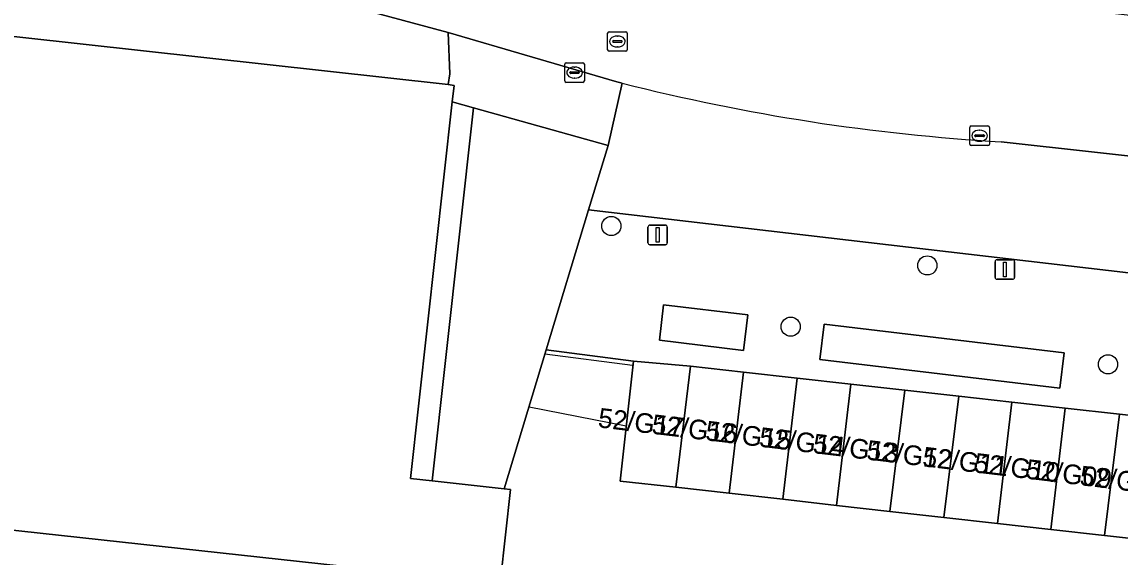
# Model space of a CAD drawing. Extents: x 162026 to 163502, y 387295 to 388169.
# Drawn here: x 162388.5 to 162444.6, y 387602.4 to 387629.7 of the extents above; entities that cross this region are included whole.
import ezdxf

# ---------------------------------------------------------------- set-up
doc = ezdxf.new("R2010")
doc.units = 0
for name, color, linetype in [('IMGEO_Boom', 7, 'Continuous'), ('IMGEO_Hek', 7, 'Continuous'), ('IMGEO_Kolk', 7, 'Continuous'), ('IMGEO_Lichtmast', 7, 'Continuous'), ('IMGEO_Muur', 7, 'Continuous'), ('IMGEO_Pand', 7, 'Continuous'), ('IMGEO_Pand_nummerreeks', 7, 'Continuous'), ('IMGEO_Parkeervlak_open', 7, 'Continuous'), ('IMGEO_Rijbaan_lokaal_gesloten', 7, 'Continuous'), ('IMGEO_Rijbaan_lokaal_open', 7, 'Continuous'), ('IMGEO_Rioolput', 7, 'Continuous'), ('IMGEO_Voetpad_open', 7, 'Continuous')]:
    doc.layers.add(name, color=color, linetype=linetype)

msp = doc.modelspace()

# ---------------------------------------------------------------- linework, layer by layer
at = {"layer": 'IMGEO_Boom'}
for centre in [(162418.642, 387619.314), (162434.779, 387617.305), (162427.801, 387614.178), (162444.003, 387612.257)]:
    msp.add_circle(centre, 0.489, dxfattribs=at)
at = {"layer": 'IMGEO_Hek'}
for points in [[(162419.72, 387612.199), (162415.253, 387612.772)], [(162414.44, 387610.084), (162419.394, 387609.112)]]:
    msp.add_lwpolyline(points, dxfattribs=at)
at = {"layer": 'IMGEO_Kolk'}
for p, q in [((162416.263, 387626.72), (162416.263, 387627.572)), ((162416.338, 387627.646), (162417.19, 387627.646)), ((162416.751, 387627.426), (162416.776, 387627.426)), ((162417.264, 387627.572), (162417.264, 387626.72)), ((162416.522, 387627.14), (162416.522, 387627.152)), ((162416.96, 387627.103), (162416.562, 387627.103)), ((162416.565, 387627.189), (162416.963, 387627.189)), ((162416.774, 387626.866), (162416.749, 387626.866)), ((162417.006, 387627.152), (162417.006, 387627.14)), ((162417.19, 387626.646), (162416.338, 387626.646)), ((162436.949, 387623.496), (162436.949, 387624.348)), ((162437.024, 387624.422), (162437.876, 387624.422)), ((162437.251, 387623.965), (162437.649, 387623.965)), ((162437.437, 387624.202), (162437.462, 387624.202)), ((162437.95, 387624.348), (162437.95, 387623.496)), ((162437.876, 387623.422), (162437.024, 387623.422)), ((162437.208, 387623.916), (162437.208, 387623.928)), ((162437.646, 387623.879), (162437.248, 387623.879)), ((162437.46, 387623.642), (162437.435, 387623.642)), ((162437.692, 387623.928), (162437.692, 387623.916))]:
    msp.add_line(p, q, dxfattribs=at)
for points in [[(162416.263, 387626.72), (162416.263, 387627.572)], [(162416.338, 387627.646), (162417.19, 387627.646)], [(162417.264, 387627.572), (162417.264, 387626.72)], [(162417.19, 387626.646), (162416.338, 387626.646)], [(162436.949, 387623.496), (162436.949, 387624.348)], [(162437.024, 387624.422), (162437.876, 387624.422)], [(162437.95, 387624.348), (162437.95, 387623.496)], [(162437.876, 387623.422), (162437.024, 387623.422)]]:
    msp.add_lwpolyline(points, dxfattribs=at)
for centre, radius, start, end in [((162416.34, 387627.57), 0.0765, 91.552, 178.448), ((162416.34, 387627.57), 0.0765, 91.552, 178.448), ((162417.188, 387627.57), 0.0765, 1.552, 88.448), ((162417.188, 387627.57), 0.0765, 1.552, 88.448), ((162416.562, 387627.149), 0.0403, 85.8775, 175.7526), ((162416.559, 387627.139), 0.0366, 178.938, 274.7102), ((162416.963, 387627.146), 0.043, 264.8664, 352.4533), ((162416.967, 387627.151), 0.0386, 1.7309, 96.639), ((162416.34, 387626.722), 0.0765, 181.552, 268.448), ((162416.34, 387626.722), 0.0765, 181.552, 268.448), ((162417.188, 387626.722), 0.0765, 271.552, 358.448), ((162417.188, 387626.722), 0.0765, 271.552, 358.448), ((162437.026, 387624.346), 0.0765, 91.552, 178.448), ((162437.026, 387624.346), 0.0765, 91.552, 178.448), ((162437.248, 387623.925), 0.0403, 85.8775, 175.7526), ((162437.653, 387623.927), 0.0386, 1.7309, 96.639), ((162437.874, 387624.346), 0.0765, 1.552, 88.448), ((162437.874, 387624.346), 0.0765, 1.552, 88.448), ((162437.026, 387623.498), 0.0765, 181.552, 268.448), ((162437.026, 387623.498), 0.0765, 181.552, 268.448), ((162437.245, 387623.915), 0.0366, 178.938, 274.7102), ((162437.649, 387623.922), 0.043, 264.8664, 352.4533), ((162437.874, 387623.498), 0.0765, 271.552, 358.448), ((162437.874, 387623.498), 0.0765, 271.552, 358.448)]:
    msp.add_arc(centre, radius, start, end, dxfattribs=at)
for centre, major_axis, ratio, start_param, end_param in [((162416.75, 387627.146), (-0.387, 0.002), 0.722429, 4.712389, 7.853982), ((162416.775, 387627.146), (-0.39, 0.002), 0.717154, 1.570796, 4.712389), ((162437.436, 387623.922), (-0.387, 0.002), 0.722429, 4.712389, 7.853982), ((162437.461, 387623.922), (-0.39, 0.002), 0.717154, 1.570796, 4.712389)]:
    msp.add_ellipse(centre, major_axis=major_axis, ratio=ratio, start_param=start_param, end_param=end_param, dxfattribs=at)
at = {"layer": 'IMGEO_Lichtmast'}
for p, q in [((162420.511, 387618.459), (162420.511, 387619.259)), ((162420.511, 387619.259), (162420.511, 387618.459)), ((162420.611, 387619.359), (162421.401, 387619.359)), ((162421.401, 387619.359), (162420.611, 387619.359)), ((162421.501, 387619.259), (162421.501, 387618.459)), ((162421.501, 387618.459), (162421.501, 387619.259)), ((162421.401, 387618.359), (162420.611, 387618.359)), ((162420.611, 387618.359), (162421.401, 387618.359)), ((162438.24, 387616.696), (162438.24, 387617.496)), ((162438.24, 387617.496), (162438.24, 387616.696)), ((162438.34, 387617.596), (162439.13, 387617.596)), ((162439.13, 387617.596), (162438.34, 387617.596)), ((162439.23, 387617.496), (162439.23, 387616.696)), ((162439.23, 387616.696), (162439.23, 387617.496)), ((162439.13, 387616.596), (162438.34, 387616.596)), ((162438.34, 387616.596), (162439.13, 387616.596))]:
    msp.add_line(p, q, dxfattribs=at)
for points in [[(162420.931, 387619.234), (162421.081, 387619.234), (162421.081, 387618.484), (162420.931, 387618.484), (162420.931, 387619.234)], [(162438.66, 387617.471), (162438.81, 387617.471), (162438.81, 387616.721), (162438.66, 387616.721), (162438.66, 387617.471)]]:
    msp.add_lwpolyline(points, dxfattribs=at)
for centre, start, end in [((162420.611, 387619.259), 90, 180), ((162420.611, 387619.259), 90, 180), ((162421.401, 387619.259), 0, 90), ((162421.401, 387619.259), 360, 90), ((162420.611, 387618.459), 180, 270), ((162420.611, 387618.459), 180, 270), ((162421.401, 387618.459), 270, 0), ((162421.401, 387618.459), 270, 0), ((162438.34, 387617.496), 90, 180), ((162438.34, 387617.496), 90, 180), ((162439.13, 387617.496), 0, 90), ((162439.13, 387617.496), 360, 90), ((162438.34, 387616.696), 180, 270), ((162438.34, 387616.696), 180, 270), ((162439.13, 387616.696), 270, 0), ((162439.13, 387616.696), 270, 0)]:
    msp.add_arc(centre, 0.1, start, end, dxfattribs=at)
at = {"layer": 'IMGEO_Muur'}
for points in [[(162411.598, 387625.345), (162409.485, 387606.313)], [(162418.482, 387623.43), (162417.483, 387620.134)], [(162417.483, 387620.134), (162415.32, 387612.992)], [(162415.32, 387612.992), (162413.174, 387605.904)]]:
    msp.add_lwpolyline(points, dxfattribs=at)
at = {"layer": 'IMGEO_Pand'}
for points in [[(162412.477, 387596.624), (162413.501, 387605.868), (162413.174, 387605.904), (162409.485, 387606.313), (162408.391, 387606.434), (162410.518, 387625.645), (162410.611, 387626.483), (162410.316, 387626.533), (162385.337, 387629.288), (162383.844, 387629.426), (162384.231, 387632.486), (162372.572, 387633.77), (162372.521, 387633.318), (162372.803, 387633.285), (162372.451, 387630.666), (162369.404, 387631.03), (162366.672, 387631.356), (162365.431, 387620.069), (162364.534, 387611.918), (162362.831, 387596.441)], [(162386.349, 387593.854), (162387.447, 387603.869), (162407.859, 387601.627)]]:
    msp.add_lwpolyline(points, dxfattribs=at)
for points in [[(162422.68, 387612.158), (162419.781, 387612.42), (162419.097, 387606.287), (162421.928, 387605.982)], [(162425.394, 387611.856), (162422.68, 387612.158), (162421.928, 387605.982), (162424.663, 387605.675)], [(162428.129, 387611.551), (162425.394, 387611.856), (162424.663, 387605.675), (162427.401, 387605.368)], [(162430.877, 387611.244), (162428.129, 387611.551), (162427.401, 387605.368), (162430.138, 387605.061)], [(162433.621, 387610.938), (162430.877, 387611.244), (162430.138, 387605.061), (162432.867, 387604.755)], [(162436.39, 387610.629), (162433.621, 387610.938), (162432.867, 387604.755), (162435.613, 387604.447)], [(162439.093, 387610.328), (162436.39, 387610.629), (162435.613, 387604.447), (162438.354, 387604.139)], [(162441.816, 387610.024), (162439.093, 387610.328), (162438.354, 387604.139), (162441.079, 387603.833)], [(162444.587, 387609.715), (162441.816, 387610.024), (162441.079, 387603.833), (162443.823, 387603.525)], [(162447.306, 387609.412), (162444.587, 387609.715), (162443.823, 387603.525), (162446.562, 387603.218)], [(162407.329, 387596.833), (162407.369, 387597.19), (162407.825, 387601.316), (162407.859, 387601.627), (162387.447, 387603.869), (162386.349, 387593.854), (162383.089, 387564.112), (162403.476, 387562.035)]]:
    msp.add_lwpolyline(points, close=True, dxfattribs=at)
at = {"layer": 'IMGEO_Parkeervlak_open'}
for points in [[(162419.204, 387626.607), (162418.482, 387623.43), (162417.483, 387620.134), (162462.412, 387614.898)], [(162466.736, 387620.478), (162466.833, 387620.476), (162438.555, 387623.615)]]:
    msp.add_lwpolyline(points, dxfattribs=at)
msp.add_arc((162444.442, 387725.766), 102.32, 255.71995, 266.70141, dxfattribs=at)
at = {"layer": 'IMGEO_Rijbaan_lokaal_gesloten'}
msp.add_lwpolyline([(162417.483, 387620.134), (162418.482, 387623.43), (162411.598, 387625.345), (162409.485, 387606.313), (162413.174, 387605.904), (162415.32, 387612.992)], close=True, dxfattribs=at)
at = {"layer": 'IMGEO_Rijbaan_lokaal_open'}
for points in [[(162336.606, 387648.871), (162337.128, 387648.758), (162340.163, 387648.025), (162342.933, 387647.286), (162343.592, 387647.106), (162359.752, 387642.699), (162363.579, 387641.678), (162364.763, 387641.363), (162387.682, 387635.275), (162410.303, 387629.192), (162418.918, 387626.68), (162419.204, 387626.607)], [(162438.555, 387623.615), (162466.833, 387620.476), (162467.767, 387620.372), (162468.51, 387627.39), (162426.968, 387632.155), (162425.204, 387632.531), (162418.348, 387634.196), (162417.069, 387634.543), (162405.263, 387637.752), (162383.485, 387643.693)], [(162446.562, 387603.218), (162443.823, 387603.525), (162441.079, 387603.833), (162438.354, 387604.139), (162435.613, 387604.447), (162432.867, 387604.755), (162430.138, 387605.061), (162427.401, 387605.368), (162424.663, 387605.675), (162421.928, 387605.982), (162419.097, 387606.287), (162419.781, 387612.42), (162415.32, 387612.992), (162413.174, 387605.904), (162413.501, 387605.868), (162412.477, 387596.624), (162414.14, 387596.44), (162413.766, 387593.309), (162410.328, 387562.808), (162420.47, 387561.702)]]:
    msp.add_lwpolyline(points, dxfattribs=at)
msp.add_arc((162444.442, 387725.766), 102.32, 255.71995, 266.70141, dxfattribs=at)
at = {"layer": 'IMGEO_Rioolput'}
for p, q in [((162418.451, 387628.306), (162418.451, 387629.158)), ((162418.526, 387629.232), (162419.378, 387629.232)), ((162418.939, 387629.012), (162418.964, 387629.012)), ((162419.452, 387629.158), (162419.452, 387628.306)), ((162418.71, 387628.726), (162418.71, 387628.738)), ((162419.148, 387628.689), (162418.75, 387628.689)), ((162418.753, 387628.775), (162419.151, 387628.775)), ((162418.962, 387628.452), (162418.937, 387628.452)), ((162419.194, 387628.738), (162419.194, 387628.726)), ((162419.378, 387628.232), (162418.526, 387628.232))]:
    msp.add_line(p, q, dxfattribs=at)
for points in [[(162418.451, 387628.306), (162418.451, 387629.158)], [(162418.526, 387629.232), (162419.378, 387629.232)], [(162419.452, 387629.158), (162419.452, 387628.306)], [(162419.378, 387628.232), (162418.526, 387628.232)]]:
    msp.add_lwpolyline(points, dxfattribs=at)
for centre, radius, start, end in [((162418.528, 387629.156), 0.0765, 91.552, 178.448), ((162418.528, 387629.156), 0.0765, 91.552, 178.448), ((162419.376, 387629.156), 0.0765, 1.552, 88.448), ((162419.376, 387629.156), 0.0765, 1.552, 88.448), ((162418.75, 387628.735), 0.0403, 85.8775, 175.7526), ((162418.747, 387628.725), 0.0366, 178.938, 274.7102), ((162419.151, 387628.732), 0.043, 264.8664, 352.4533), ((162419.155, 387628.737), 0.0386, 1.7309, 96.639), ((162418.528, 387628.308), 0.0765, 181.552, 268.448), ((162418.528, 387628.308), 0.0765, 181.552, 268.448), ((162419.376, 387628.308), 0.0765, 271.552, 358.448), ((162419.376, 387628.308), 0.0765, 271.552, 358.448)]:
    msp.add_arc(centre, radius, start, end, dxfattribs=at)
for centre, major_axis, ratio, start_param, end_param in [((162418.938, 387628.732), (-0.387, 0.002), 0.722429, 4.712389, 7.853982), ((162418.963, 387628.732), (-0.39, 0.002), 0.717154, 1.570796, 4.712389)]:
    msp.add_ellipse(centre, major_axis=major_axis, ratio=ratio, start_param=start_param, end_param=end_param, dxfattribs=at)
at = {"layer": 'IMGEO_Voetpad_open'}
for points in [[(162384.231, 387632.486), (162385.676, 387632.348), (162385.337, 387629.288), (162410.316, 387626.533), (162410.392, 387627.082), (162410.303, 387629.192), (162387.682, 387635.275), (162364.763, 387641.363), (162363.868, 387634.71), (162365.122, 387634.576), (162372.572, 387633.77)], [(162410.518, 387625.645), (162411.598, 387625.345), (162418.482, 387623.43), (162419.204, 387626.607), (162418.918, 387626.68), (162410.303, 387629.192), (162410.392, 387627.082), (162410.316, 387626.533), (162410.611, 387626.483)], [(162411.598, 387625.345), (162410.518, 387625.645), (162408.391, 387606.434), (162409.485, 387606.313)], [(162421.107, 387613.484), (162425.397, 387612.97), (162425.613, 387614.777), (162421.309, 387615.292)], [(162425.397, 387612.97), (162421.107, 387613.484), (162421.309, 387615.292), (162425.613, 387614.777)], [(162441.551, 387611.036), (162441.767, 387612.843), (162429.505, 387614.311), (162429.289, 387612.504)], [(162441.551, 387611.036), (162429.289, 387612.504), (162429.505, 387614.311), (162441.767, 387612.843)]]:
    msp.add_lwpolyline(points, close=True, dxfattribs=at)
msp.add_lwpolyline([(162462.412, 387614.898), (162417.483, 387620.134), (162415.32, 387612.992), (162419.781, 387612.42), (162422.68, 387612.158), (162425.394, 387611.856), (162428.129, 387611.551), (162430.877, 387611.244), (162433.621, 387610.938), (162436.39, 387610.629), (162439.093, 387610.328), (162441.816, 387610.024), (162444.587, 387609.715), (162447.306, 387609.412), (162450.026, 387609.109), (162452.771, 387608.803), (162455.527, 387608.495), (162458.264, 387608.19), (162460.985, 387607.887), (162463.747, 387607.579), (162466.355, 387607.288), (162466.423, 387608.904)], dxfattribs=at)

# ---------------------------------------------------------------- texts
at = {"layer": 'IMGEO_Pand_nummerreeks'}
for s, p in [('52/G17', (162417.925, 387609.048)), ('52/G16', (162420.668, 387608.719)), ('52/G15', (162423.411, 387608.391)), ('52/G14', (162426.154, 387608.062)), ('52/G13', (162428.897, 387607.733)), ('52/G12', (162431.634, 387607.405)), ('52/G11', (162434.493, 387607.063)), ('52/G10', (162437.13, 387606.747)), ('52/G09', (162439.776, 387606.43)), ('52/G08', (162442.525, 387606.1))]:
    msp.add_text(s, height=1, rotation=353.1646, dxfattribs=at).set_placement(p)

doc.saveas('drawing.dxf')
